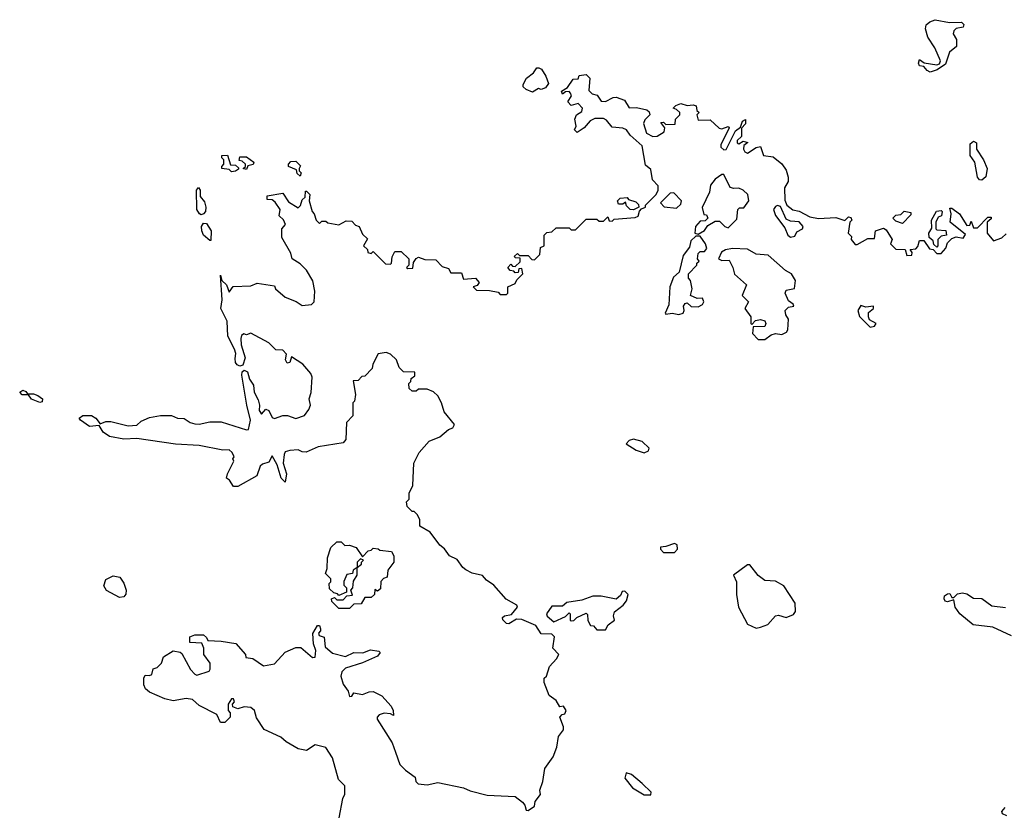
# Model space of a CAD drawing. Extents: x 2106670 to 2323771, y 35271 to 224896.
# Tile 328 of 419: x 2254581 to 2259159, y 170459 to 174167. Entities that reach past the tile are written whole.
import ezdxf

# ---------------------------------------------------------------- set-up
doc = ezdxf.new("R2010")
doc.units = 0

msp = doc.modelspace()

# ---------------------------------------------------------------- linework, layer by layer
at = {"layer": '0CON20XD'}
for points in [[(2258815, 173923.8), (2258800.7, 173930.7), (2258785, 173950), (2258765, 173952.5), (2258760, 173965), (2258765, 173982.5), (2258786.7, 173966.7), (2258845, 173957.5), (2258858.3, 173961.7), (2258862.5, 173975), (2258835.7, 174035.7), (2258803.8, 174085), (2258792.5, 174125), (2258796.4, 174143.6), (2258812.5, 174157.5), (2258837, 174167), (2258903.8, 174153.8), (2258960, 174155), (2258970, 174145), (2258968.3, 174131.7), (2258935, 174126.7), (2258923.8, 174115), (2258920.7, 174100.7), (2258936.7, 174075), (2258937, 174043), (2258904.2, 174015.8), (2258885, 173960), (2258846.1, 173933.9), (2258815, 173923.8)], [(2256965, 173830), (2256935, 173842.5), (2256922.5, 173855), (2256922.5, 173865), (2256937.5, 173895), (2256969.3, 173920.7), (2256985, 173942.5), (2256995, 173942.5), (2257006.4, 173936.4), (2257027.5, 173905), (2257039.3, 173870.7), (2257025, 173850), (2257005, 173842.5), (2256993, 173847), (2256965, 173830)], [(2257130, 173785), (2257147, 173813), (2257142.5, 173825), (2257135, 173832.5), (2257118.3, 173831.7), (2257105, 173820), (2257100, 173835), (2257128.3, 173851.7), (2257155, 173890), (2257178.3, 173891.7), (2257181.7, 173908.3), (2257215, 173912.5), (2257232.5, 173895), (2257227.5, 173837.5), (2257243, 173823), (2257265.9, 173815.9), (2257285, 173787.5), (2257305, 173786.7), (2257340, 173805), (2257355, 173806.7), (2257393, 173793), (2257415, 173757.5), (2257449.3, 173759.3), (2257497.5, 173747.5), (2257508.3, 173738.3), (2257510, 173725), (2257488, 173702), (2257481.2, 173685), (2257495, 173640), (2257525, 173624.4), (2257544.3, 173625.7), (2257577.5, 173645), (2257580, 173665), (2257561.7, 173688.3), (2257575, 173690), (2257585, 173680), (2257628.3, 173681.7), (2257630, 173705), (2257650, 173725), (2257650, 173735), (2257635, 173750), (2257620, 173755), (2257631.7, 173768.3), (2257655, 173777.5), (2257685, 173767.5), (2257711.7, 173771.7), (2257726.4, 173766.4), (2257730, 173745), (2257740, 173735), (2257730, 173725), (2257735, 173700), (2257791.7, 173701.7), (2257833, 173663), (2257845, 173660), (2257875, 173670), (2257880, 173665), (2257841.2, 173585), (2257841.2, 173575), (2257855, 173562), (2257865.8, 173564.2), (2257909.5, 173650.5), (2257933, 173667), (2257941.2, 173695), (2257955, 173702.5), (2257955, 173682.5), (2257937, 173663), (2257936.4, 173623.6), (2257917.5, 173605), (2257917.5, 173595), (2257925, 173590), (2257945, 173602.5), (2257966.1, 173596.1), (2257948.3, 173581.7), (2257946.2, 173565), (2257952.5, 173552.5), (2257965, 173546.7), (2258005, 173573.3), (2258025, 173577.5), (2258040, 173535), (2258085, 173530), (2258125, 173496.2), (2258145, 173467.5), (2258153.8, 173435), (2258153.3, 173415), (2258136.2, 173385), (2258138.3, 173328.3), (2258147.5, 173305), (2258175, 173282.5), (2258205, 173276.7), (2258255, 173251.2), (2258295, 173243.3), (2258375, 173246.7), (2258416.7, 173233.3), (2258435, 173250), (2258445, 173247.5), (2258450, 173235), (2258440, 173225), (2258432.5, 173175), (2258448.3, 173158.3), (2258447.5, 173145), (2258465, 173122.5), (2258475, 173122.5), (2258525, 173150), (2258555, 173150), (2258560, 173185), (2258597.5, 173197.5), (2258610, 173190), (2258637.5, 173145), (2258630, 173125), (2258655, 173100), (2258698.3, 173098.3), (2258705, 173070), (2258728.3, 173071.7), (2258730, 173085), (2258721.7, 173098.3), (2258748.3, 173101.7), (2258757.5, 173112.5), (2258765, 173140), (2258785, 173140), (2258811.7, 173101.7), (2258828.3, 173098.3), (2258845, 173080), (2258865, 173080), (2258887.5, 173105), (2258895, 173130), (2258915, 173150), (2258935, 173157.5), (2258968.3, 173151.7), (2258978.3, 173168.3), (2258907.5, 173225), (2258912.5, 173265), (2258905, 173290), (2258915, 173290), (2258950, 173265), (2258985, 173210), (2258998.3, 173211.7), (2259005, 173230), (2259015, 173200), (2259035, 173200), (2259081.7, 173248.3), (2259098.3, 173248.3), (2259098.3, 173241.7), (2259080, 173225), (2259080, 173175), (2259108.3, 173138.3), (2259147, 173153), (2259168.3, 173171.7)], [(2255517, 171277), (2255586.1, 171266.1), (2255630, 171215), (2255631.7, 171201.7), (2255665, 171197.5), (2255715, 171162.5), (2255765, 171172.5), (2255815, 171226.7), (2255865, 171248.8), (2255888, 171248), (2255941.7, 171201.7), (2255955, 171202.5), (2255958, 171235), (2255947.5, 171265), (2255943.9, 171313.9), (2255965, 171350), (2255975, 171350), (2255980, 171335), (2255980, 171325), (2255970, 171315), (2255973.3, 171303.3), (2255996.1, 171296.1), (2256001.7, 171251.7), (2256035, 171221.2), (2256095, 171205.8), (2256135, 171224.2), (2256176.1, 171223.9), (2256212.3, 171237.7), (2256250.7, 171230.7), (2256256.7, 171225), (2256245, 171208), (2256175, 171177.1), (2256095, 171151.4), (2256078.6, 171135), (2256073.6, 171115), (2256085, 171077.5), (2256107.5, 171045), (2256115, 171020), (2256125, 171022.5), (2256135, 171037.5), (2256175, 171030), (2256205, 171042.5), (2256225, 171043.3), (2256263.9, 171023.9), (2256307.5, 170975), (2256316.7, 170955), (2256318.3, 170931.7), (2256305, 170940), (2256275, 170942.5), (2256252.5, 170935), (2256243.3, 170925), (2256243.3, 170915), (2256313.3, 170805), (2256328.3, 170761.7), (2256348.8, 170705), (2256375, 170677.5), (2256420, 170645), (2256422.5, 170625), (2256433.6, 170613.6), (2256475, 170610), (2256525, 170620), (2256645, 170596), (2256675, 170582), (2256755, 170561.2), (2256885, 170556.2), (2256919.3, 170529.3), (2256930, 170515), (2256935, 170492.5), (2256945, 170490), (2256975, 170510), (2256978.3, 170531.7), (2257002.5, 170565), (2257000, 170585), (2257013.8, 170625), (2257023.3, 170685), (2257060.7, 170739.3), (2257078.8, 170785), (2257086.7, 170835), (2257108.8, 170865), (2257109.3, 170879.3), (2257092.5, 170925), (2257103, 170937), (2257115, 170940), (2257122.5, 170955), (2257110, 170975), (2257092.5, 170972.5), (2257075, 171002.5), (2257042.5, 171025), (2257020, 171085), (2257020, 171105), (2257030, 171115), (2257045, 171160), (2257077.5, 171195), (2257087.5, 171215), (2257060, 171245), (2257067.5, 171297.5), (2257055, 171310), (2257005, 171312.5), (2256980.5, 171350.5), (2256915, 171378), (2256890.8, 171379.2), (2256855, 171357.5), (2256845, 171360), (2256827, 171377), (2256825, 171387.5), (2256835, 171396), (2256868.3, 171401.7), (2256896.1, 171436.1), (2256892.5, 171445), (2256842.3, 171472.3), (2256785, 171537.5), (2256750.7, 171560.7), (2256733, 171583), (2256685, 171593.3), (2256655, 171610), (2256640.7, 171620.7), (2256615, 171657.5), (2256580, 171675), (2256556.4, 171706.4), (2256533.6, 171723.6), (2256490, 171785), (2256441.7, 171811.7), (2256441.7, 171841.7), (2256430, 171865), (2256415, 171880), (2256405, 171880), (2256383, 171903), (2256380, 171925), (2256391.7, 171938.3), (2256392.5, 171965), (2256408.3, 172001.7), (2256413.3, 172105), (2256437.5, 172155), (2256485, 172207.5), (2256535, 172227.5), (2256575, 172262.5), (2256595, 172270), (2256602.5, 172285), (2256553.9, 172343.9), (2256542.5, 172385), (2256525, 172417.5), (2256505, 172437.5), (2256475, 172450), (2256435, 172450), (2256425, 172440), (2256405, 172440), (2256391.7, 172451.7), (2256390, 172475), (2256400, 172485), (2256401.7, 172498.3), (2256418.3, 172511.7), (2256418.3, 172528.3), (2256365, 172530), (2256345, 172550), (2256332.5, 172585), (2256305, 172612.5), (2256285, 172620), (2256247, 172613), (2256222.5, 172565), (2256220, 172545), (2256185, 172510), (2256171.7, 172508.3), (2256155, 172490), (2256131.7, 172488.3), (2256142.5, 172425), (2256137, 172393), (2256130, 172385), (2256130, 172325), (2256100, 172295), (2256097.5, 172215), (2256085, 172200), (2255968.3, 172181.7), (2255913, 172157), (2255895, 172157.5), (2255875, 172167.5), (2255836.4, 172163.6), (2255815, 172157.5), (2255810, 172145), (2255806.2, 172105), (2255822, 172055), (2255815, 172017.5), (2255796.7, 172035), (2255777.7, 172097.7), (2255755, 172140), (2255740, 172110), (2255710, 172100), (2255699.5, 172090.5), (2255683.3, 172046.7), (2255595, 171997.5), (2255575, 171997.5), (2255556.4, 172026.4), (2255542.5, 172035), (2255546.7, 172055), (2255576.7, 172115), (2255572.5, 172125), (2255577.5, 172135), (2255568.8, 172155), (2255555, 172167.5), (2255525, 172165.4), (2255415, 172186.7), (2255305, 172193.6), (2255125, 172219.2), (2255065, 172216.7), (2254998.8, 172228.8), (2254969.7, 172249.7), (2254950, 172280), (2254905, 172275.6), (2254863.3, 172305), (2254857.5, 172315), (2254875, 172326.2), (2254915, 172326.7), (2254934.4, 172314.4), (2254955, 172287.5), (2254981.7, 172298.3), (2255005, 172298.8), (2255085, 172278.8), (2255125, 172282.5), (2255145, 172300), (2255185, 172317.5), (2255235, 172327.5), (2255286.2, 172326.2), (2255315, 172313.8), (2255345, 172313.3), (2255374.1, 172294.1), (2255395, 172288.8), (2255415, 172286.7), (2255465, 172298), (2255517.5, 172297.5), (2255635, 172260), (2255645, 172262.5), (2255654.4, 172305), (2255636.5, 172375), (2255613.3, 172515), (2255615, 172530), (2255625, 172538), (2255639.8, 172529.8), (2255650, 172495), (2255668.6, 172468.6), (2255670.6, 172435), (2255689.2, 172399.2), (2255696.2, 172375), (2255695, 172350), (2255705, 172333.3), (2255725, 172356.2), (2255739.7, 172349.7), (2255755, 172317.5), (2255765, 172312.5), (2255805, 172327.5), (2255826.4, 172326.4), (2255865, 172312.5), (2255905, 172327.5), (2255925.8, 172355), (2255932.5, 172375), (2255927.5, 172405), (2255936.1, 172433.9), (2255940, 172505), (2255935, 172522.5), (2255897.5, 172565), (2255845, 172600), (2255837, 172573), (2255825, 172570), (2255817.5, 172585), (2255821.7, 172611.7), (2255805, 172630), (2255771.7, 172631.7), (2255740, 172665), (2255655, 172710), (2255635, 172702.5), (2255623, 172707), (2255612, 172698), (2255608.8, 172685), (2255610, 172655), (2255628.9, 172595), (2255618.8, 172561.2), (2255605, 172555.6), (2255592, 172562), (2255583.6, 172573.6), (2255582.4, 172592.4), (2255585.5, 172615), (2255580, 172635), (2255548, 172695), (2255545.6, 172765.6), (2255516, 172825), (2255522, 172865), (2255515, 172980), (2255520, 172955), (2255542.5, 172935), (2255555, 172900), (2255573, 172927), (2255655, 172930), (2255685, 172942.5), (2255765, 172930), (2255770, 172915), (2255815, 172877.5), (2255867, 172857), (2255895, 172837.5), (2255937, 172843), (2255950, 172855), (2255952.5, 172905), (2255943.6, 172953.6), (2255915, 173002.5), (2255885, 173032.5), (2255847.5, 173055), (2255841.7, 173081.7), (2255800, 173155), (2255800, 173195), (2255816.2, 173215), (2255806.8, 173236.8), (2255787.5, 173255), (2255792.5, 173285), (2255769.3, 173319.3), (2255755, 173330), (2255731.7, 173331.7), (2255731.7, 173348.3), (2255805, 173360), (2255830.7, 173320.7), (2255875, 173292.5), (2255887, 173303), (2255895, 173330), (2255908.3, 173341.7), (2255910, 173370), (2255915, 173370), (2255930, 173355), (2255927.5, 173325), (2255940, 173275), (2255950, 173265), (2255960, 173235), (2255975, 173220), (2255985, 173230), (2256005, 173230), (2256013, 173223), (2256065, 173212.5), (2256098.3, 173231.7), (2256125, 173230), (2256141.7, 173211.7), (2256160, 173205), (2256175, 173170), (2256198.3, 173148.3), (2256180, 173115), (2256198.3, 173098.3), (2256200, 173085), (2256215, 173080), (2256225, 173090), (2256281.7, 173031.7), (2256305, 173030), (2256310, 173035), (2256312.5, 173065), (2256325, 173090), (2256355, 173090), (2256390, 173055), (2256390, 173025), (2256380, 173015), (2256385, 173010), (2256408.3, 173011.7), (2256411.7, 173038.3), (2256423.6, 173056.4), (2256435, 173062.5), (2256465, 173052.5), (2256515, 173050), (2256545, 173020), (2256575, 173010), (2256585, 172990), (2256635, 172990), (2256645, 172960), (2256700, 172965), (2256717.5, 172945), (2256708.3, 172931.7), (2256690, 172925), (2256705, 172910), (2256765, 172907.5), (2256805, 172900), (2256815, 172890), (2256845, 172890), (2256850, 172895), (2256850, 172925), (2256885, 172940), (2256891.7, 172958.3), (2256920, 172985), (2256915, 173010), (2256901.7, 173008.3), (2256898.3, 172991.7), (2256885, 172990), (2256878.3, 172998.3), (2256861.7, 173001.7), (2256850, 173015), (2256865, 173030), (2256871.7, 173021.7), (2256885, 173020), (2256908.3, 173041.7), (2256908.3, 173058.3), (2256885, 173060), (2256881.7, 173068.3), (2256895, 173080), (2256905, 173070), (2256945, 173070), (2256961.7, 173051.7), (2256975, 173050), (2257000, 173075), (2257001.7, 173108.3), (2257020, 173115), (2257020, 173165), (2257031.7, 173178.3), (2257055, 173180), (2257075, 173200), (2257135, 173200), (2257145, 173190), (2257165, 173190), (2257215, 173240), (2257265, 173240), (2257275, 173230), (2257295, 173230), (2257315, 173250), (2257321.7, 173231.7), (2257335, 173230), (2257345, 173240), (2257443, 173247), (2257456.4, 173253.6), (2257462.5, 173277.5), (2257471.7, 173288.3), (2257490, 173295), (2257490, 173305), (2257540, 173355), (2257550, 173375), (2257550, 173395), (2257523, 173423), (2257515, 173470), (2257491.2, 173491.2), (2257475, 173580), (2257420, 173630), (2257402.5, 173655), (2257385, 173663.3), (2257335, 173666.7), (2257309.3, 173699.3), (2257295, 173707.5), (2257255, 173707.5), (2257233, 173697), (2257205.9, 173664.1), (2257173, 173643), (2257160, 173655), (2257167.5, 173672.5), (2257162.5, 173705), (2257170, 173725), (2257195, 173740), (2257197.5, 173755), (2257177, 173777), (2257145, 173767.5), (2257130, 173785)], [(2259055, 173420.8), (2259043.1, 173423.1), (2259034.4, 173434.4), (2259021.4, 173505), (2259000.8, 173535), (2258999.5, 173590.5), (2259015, 173602.5), (2259030, 173595), (2259030, 173565), (2259062.9, 173515), (2259078.8, 173475), (2259073.6, 173436.4), (2259055, 173420.8)], [(2255565, 173460), (2255555, 173470), (2255520, 173475), (2255520, 173485), (2255530, 173495), (2255530, 173515), (2255520, 173525), (2255520, 173535), (2255546.4, 173536.4), (2255561.7, 173491.7), (2255585, 173490), (2255598.3, 173478.3), (2255598.3, 173471.7), (2255585, 173462.5), (2255565, 173460)], [(2255635, 173470), (2255620, 173475), (2255630, 173485), (2255630, 173495), (2255615, 173510), (2255601.7, 173511.7), (2255605, 173530), (2255635, 173530), (2255670, 173505), (2255667, 173493), (2255641.7, 173488.3), (2255635, 173470)], [(2255885, 173440), (2255871.7, 173451.7), (2255868.3, 173468.3), (2255830, 173485), (2255830, 173495), (2255841.7, 173508.3), (2255865, 173510), (2255887, 173487), (2255880, 173475), (2255880, 173465), (2255890, 173455), (2255885, 173440)], [(2257735, 173170), (2257765, 173187.5), (2257780, 173210), (2257815, 173230), (2257835, 173230), (2257860, 173205), (2257875, 173200), (2257915, 173240), (2257920, 173285), (2257928.3, 173291.7), (2257947.5, 173292.5), (2257971.2, 173325), (2257965.7, 173355), (2257944.2, 173375), (2257925, 173384.4), (2257902, 173382), (2257885, 173387.5), (2257855, 173447.5), (2257845, 173447.5), (2257814.2, 173425.8), (2257792.5, 173397.5), (2257788.8, 173365), (2257753.6, 173293.6), (2257761.7, 173261.7), (2257775, 173260), (2257780, 173245), (2257767.5, 173232.5), (2257745, 173230), (2257722.5, 173205), (2257720, 173175), (2257735, 173170)], [(2255425, 173260), (2255416.7, 173265), (2255404.2, 173285), (2255402.5, 173375), (2255412.5, 173387.5), (2255420, 173375), (2255420, 173345), (2255439.7, 173319.7), (2255446.1, 173296.1), (2255444.3, 173275.7), (2255435, 173263.8), (2255425, 173260)], [(2257435, 173283.3), (2257420, 173285), (2257401.7, 173301.7), (2257398.3, 173318.3), (2257385, 173310), (2257365, 173310), (2257360, 173325), (2257373, 173337), (2257405, 173340), (2257411.7, 173331.7), (2257445, 173320), (2257458.3, 173308.3), (2257460, 173295), (2257435, 173283.3)], [(2257635, 173290), (2257655, 173310), (2257657.5, 173325), (2257621.7, 173361.7), (2257605, 173360), (2257560, 173315), (2257577.5, 173297.5), (2257635, 173290)], [(2258165, 173155.8), (2258185, 173161.2), (2258195, 173181.2), (2258220, 173195), (2258223.3, 173205), (2258205, 173226.7), (2258165, 173230), (2258145, 173240), (2258118.8, 173298.8), (2258105, 173303.3), (2258095, 173298.8), (2258086.2, 173285), (2258095, 173256.2), (2258139.2, 173199.2), (2258151.9, 173165), (2258165, 173155.8)], [(2258685, 173220), (2258655, 173230), (2258640, 173245), (2258655, 173257.5), (2258678.3, 173261.7), (2258693, 173277), (2258725, 173270), (2258725, 173260), (2258685, 173220)], [(2258845, 173110), (2258831.7, 173121.7), (2258828.3, 173138.3), (2258810, 173155), (2258807.5, 173175), (2258821.7, 173198.3), (2258820, 173235), (2258843.6, 173276.4), (2258865, 173280), (2258870, 173275), (2258867.5, 173255), (2258851.7, 173248.3), (2258840, 173225), (2258840, 173195), (2258845, 173190), (2258886.7, 173186.7), (2258890, 173165), (2258865, 173160), (2258850, 173145), (2258850, 173115), (2258845, 173110)], [(2255470, 173140), (2255465, 173140), (2255436.2, 173165), (2255427.1, 173185), (2255425.8, 173205), (2255435, 173221.2), (2255449.4, 173219.4), (2255471.2, 173185), (2255470, 173140)], [(2257645, 172796.2), (2257665, 172802.5), (2257670, 172815), (2257667.5, 172835), (2257675, 172847.5), (2257685, 172850), (2257703.6, 172833.6), (2257735, 172832.5), (2257755, 172842.5), (2257762.5, 172855), (2257755, 172872.5), (2257730.7, 172870.7), (2257700, 172885), (2257707.5, 172915), (2257700, 172955), (2257690, 172965), (2257690, 172985), (2257730, 173025), (2257730, 173035), (2257740, 173045), (2257732.5, 173055), (2257735, 173080), (2257745, 173090), (2257765, 173090), (2257776.4, 173103.6), (2257770, 173125), (2257745, 173160), (2257725, 173160), (2257701.7, 173138.3), (2257695, 173110), (2257665, 173070), (2257647, 172993), (2257620.3, 172969.7), (2257603.5, 172925), (2257599.3, 172840.7), (2257582, 172802), (2257585, 172797.5), (2257615, 172803.3), (2257645, 172796.2)], [(2258045, 172680), (2258075, 172702.5), (2258095, 172707.5), (2258125, 172703.8), (2258146.7, 172715), (2258152.5, 172725), (2258156.2, 172775), (2258142.5, 172795), (2258140, 172815), (2258155, 172830), (2258180, 172835), (2258177.5, 172845), (2258155, 172860), (2258140, 172895), (2258145, 172910), (2258183, 172917), (2258188.8, 172955), (2258168.8, 172985), (2258141.2, 173001.2), (2258061.7, 173071.7), (2258005, 173077.5), (2257965, 173100), (2257895, 173103.3), (2257863, 173097), (2257843.6, 173086.4), (2257830, 173055), (2257845, 173047.5), (2257879.3, 173049.3), (2257896.7, 173015), (2257903.9, 172983.9), (2257960, 172935), (2257940, 172885), (2257970, 172855), (2257952.5, 172825), (2257980, 172785), (2257980, 172755), (2257985, 172750), (2258001.7, 172768.3), (2258025, 172772.5), (2258045, 172767.5), (2258050, 172755), (2258045, 172740), (2257991.7, 172738.3), (2257988.3, 172708.3), (2258015, 172680), (2258045, 172680)], [(2258535, 172737.5), (2258555, 172742.5), (2258562.5, 172755), (2258531.7, 172771.7), (2258527.5, 172785), (2258527.5, 172805), (2258550, 172825), (2258550, 172835), (2258515, 172830), (2258491.7, 172838.3), (2258477.5, 172815), (2258485, 172787.5), (2258535, 172737.5)], [(2254675, 172386.7), (2254635, 172402.9), (2254622.5, 172422.5), (2254592.8, 172422.8), (2254580.8, 172435), (2254595, 172444), (2254608.9, 172438.9), (2254617, 172427), (2254645, 172427.1), (2254665, 172420), (2254686.7, 172405), (2254685, 172390), (2254675, 172386.7)], [(2257485, 172154), (2257505, 172163.3), (2257507.5, 172175), (2257475, 172206.2), (2257435, 172217.5), (2257415, 172210), (2257400, 172195), (2257447.5, 172165), (2257485, 172154)], [(2256115, 171430), (2256065, 171430), (2256031.7, 171461.7), (2256030, 171475), (2256045, 171480), (2256055, 171470), (2256085, 171470), (2256101.7, 171488.3), (2256128.3, 171491.7), (2256120, 171515), (2256130, 171525), (2256133, 171557), (2256150, 171585), (2256150, 171620), (2256170, 171635), (2256170, 171645), (2256180, 171655), (2256165, 171660), (2256150, 171645), (2256150, 171620), (2256131.7, 171608.3), (2256128.3, 171591.7), (2256101.7, 171588.3), (2256087.5, 171555), (2256088.3, 171538.3), (2256100, 171525), (2256100, 171505), (2256065, 171490), (2256058.3, 171498.3), (2256041.7, 171501.7), (2256021.7, 171521.7), (2256020, 171545), (2256027, 171553), (2256027, 171567), (2256002.5, 171592.5), (2256010, 171615), (2256012.5, 171665), (2256027, 171713), (2256055, 171740), (2256075, 171740), (2256093, 171723), (2256115, 171723.3), (2256145, 171712.5), (2256175, 171670), (2256201.7, 171698.3), (2256215, 171700), (2256225, 171710), (2256247, 171707), (2256255, 171700), (2256310, 171695), (2256320, 171675), (2256320, 171645), (2256293, 171607), (2256290, 171575), (2256271.7, 171568.3), (2256260, 171555), (2256258.3, 171521.7), (2256245, 171510), (2256231.7, 171518.3), (2256230, 171495), (2256215, 171480), (2256185, 171480), (2256168.3, 171451.7), (2256135, 171450), (2256115, 171430)], [(2257625, 171690), (2257640, 171705), (2257637.5, 171725), (2257625, 171732.5), (2257585, 171717.5), (2257560, 171715), (2257560, 171705), (2257575, 171690), (2257625, 171690)], [(2258005, 171337.5), (2258025, 171342.5), (2258060, 171355), (2258095, 171396.2), (2258108.3, 171398.3), (2258145, 171387.5), (2258178.3, 171401.7), (2258187.5, 171415), (2258186, 171455), (2258133.3, 171535), (2258095, 171556), (2258045, 171560), (2258015, 171582.5), (2257975, 171632.5), (2257965, 171633.3), (2257900, 171585), (2257913.6, 171553.6), (2257914, 171495), (2257923.8, 171435), (2257965, 171356.7), (2258005, 171337.5)], [(2255045, 171481.2), (2254985, 171513.8), (2254972, 171535), (2254981.2, 171565), (2255015, 171581.2), (2255045.7, 171575.7), (2255065, 171546.7), (2255076.2, 171515), (2255073.9, 171496.1), (2255065, 171483.3), (2255045, 171481.2)], [(2257305, 171330), (2257317, 171353), (2257346.7, 171375), (2257342.5, 171395), (2257346.4, 171413.6), (2257386.7, 171445), (2257402.5, 171465), (2257410, 171495), (2257395, 171510), (2257381.7, 171508.3), (2257375, 171490), (2257355, 171473.3), (2257285, 171487.5), (2257245, 171486.7), (2257195, 171467.5), (2257125, 171457.5), (2257105, 171440), (2257055, 171440), (2257030, 171405), (2257033.6, 171393.6), (2257065, 171367.5), (2257118.3, 171391.7), (2257135, 171410), (2257140, 171405), (2257140, 171375), (2257145, 171372.5), (2257157, 171373), (2257171.7, 171388.3), (2257215, 171407.5), (2257221.7, 171401.7), (2257223, 171373), (2257235, 171350), (2257248.3, 171348.3), (2257265, 171330), (2257305, 171330)], [(2259192.2, 171302.2), (2259105, 171342.9), (2259013.9, 171353.9), (2258952, 171405), (2258930, 171435), (2258925, 171470), (2258895, 171460), (2258884.3, 171464.3), (2258878.8, 171475), (2258881.2, 171488.8), (2258895, 171497.5), (2258905, 171500), (2258915, 171480), (2258925, 171480), (2258941.7, 171498.3), (2258965, 171502.5), (2258985, 171497.5), (2259015, 171477.5), (2259055, 171476), (2259101.7, 171441.7), (2259165, 171433.8)], [(2256067, 170457), (2256083.9, 170546.1), (2256093, 170567), (2256092.5, 170605), (2256063.3, 170635), (2256035.9, 170735.9), (2256004, 170784), (2255955, 170795.8), (2255915, 170770), (2255875, 170776.7), (2255819.5, 170809.5), (2255795, 170831.2), (2255717, 170867), (2255681.7, 170921.7), (2255672.5, 170955), (2255655, 170970), (2255625, 170972.5), (2255595, 170962.5), (2255571.7, 170971.7), (2255570, 170985), (2255580, 170995), (2255575, 171010), (2255565, 171010), (2255550, 170985), (2255550, 170955), (2255560, 170945), (2255560, 170925), (2255535, 170900), (2255515, 170900), (2255496.7, 170936.7), (2255415, 170978.8), (2255385, 171006.2), (2255355, 171011.2), (2255295, 171000), (2255255, 171008.8), (2255185, 171040), (2255166.4, 171056.4), (2255157.5, 171075), (2255157.5, 171105), (2255165, 171120), (2255185, 171117.5), (2255195, 171122.5), (2255201.7, 171148.3), (2255220, 171155), (2255240, 171175), (2255250, 171205), (2255295, 171232.5), (2255327, 171227), (2255335, 171220), (2255375, 171146.7), (2255395, 171123.8), (2255405, 171120), (2255461.7, 171138.3), (2255467, 171147), (2255466.7, 171175), (2255437.5, 171215), (2255437.5, 171245), (2255428.3, 171268.3), (2255371.7, 171271.7), (2255371.7, 171298.3), (2255395, 171307.5), (2255435, 171307.5), (2255450, 171295), (2255455, 171280), (2255517, 171277)], [(2257515, 170562.5), (2257517.5, 170575), (2257475, 170616.2), (2257425, 170657.5), (2257400, 170665), (2257395, 170640), (2257430, 170595), (2257485, 170562.5), (2257515, 170562.5)], [(2259170, 170465), (2259150, 170475), (2259147.5, 170485), (2259162.5, 170505)]]:
    msp.add_lwpolyline(points, dxfattribs=at)

doc.saveas('drawing.dxf')
